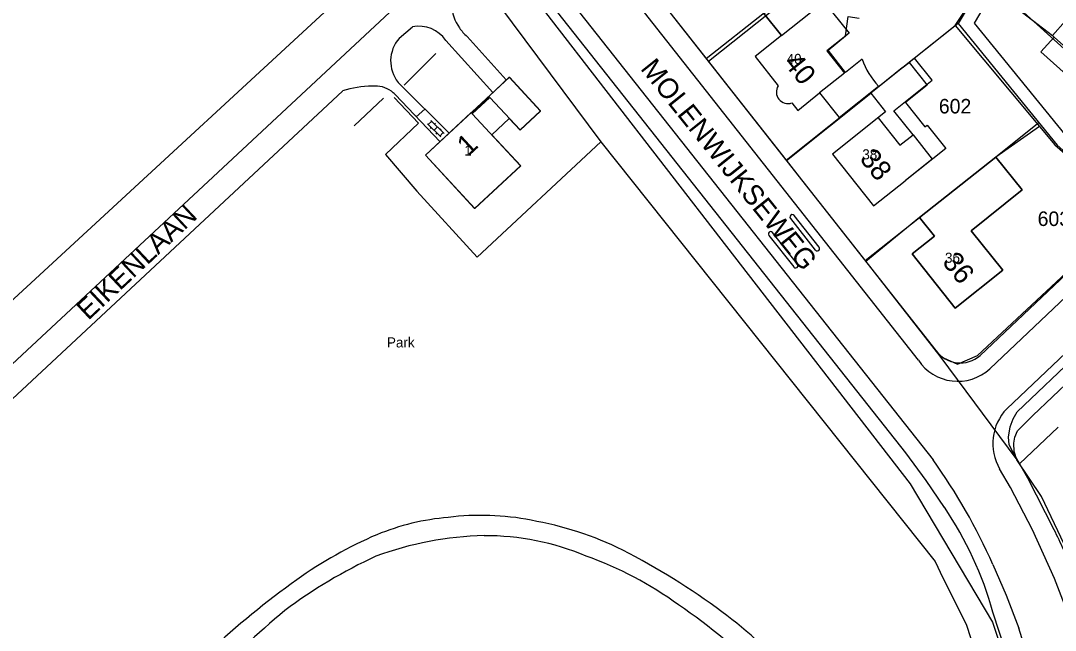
# Model space of a CAD drawing. Extents: x 148816 to 151297, y 399515 to 402500.
# Drawn here: x 149700.3 to 149828.5, y 400923.4 to 400999 of the extents above; entities that cross this region are included whole.
import ezdxf

# ---------------------------------------------------------------- set-up
doc = ezdxf.new("R2010")
doc.units = 0
for name, color, linetype in [('B01 Hoofdgebouw  [D] Norm', 7, 'Continuous'), ('B01 Hoofdgebouw  [T] Norm', 7, 'Continuous'), ('B01 hoofgebouw', 7, 'Continuous'), ('B07 Tussenmuur  [D] Norm', 7, 'Continuous'), ('G01 perceelsgrens', 7, 'Continuous'), ('G02 sectiegrens', 7, 'Continuous'), ('S02 Open verharding  Norm', 7, 'Continuous'), ('T03 Hek raster  [T] Norm', 7, 'Continuous'), ('T04 Haag heg  [D] Gem', 7, 'Continuous'), ('T04 Haag heg  [T] Gem', 7, 'Continuous'), ('T04 Haag heg  [T] Norm', 7, 'Continuous'), ('T09 Insteek water  [T] Norm', 7, 'Continuous'), ('T10 Cultuurscheiding  [T] Gem', 7, 'Continuous'), ('V00 Kant verharding algemeen  [D] Norm', 7, 'Continuous'), ('V00 Kant verharding algemeen  [T] Gem', 7, 'Continuous'), ('V00 Kant verharding algemeen  [T] Norm', 7, 'Continuous'), ('Z01 perceelnummer', 7, 'Continuous'), ('Z02 huisnummer', 7, 'Continuous'), ('Z02 Huisnummer  [Tekst] Norm', 7, 'Continuous'), ('Z06 straatnaam', 7, 'Continuous'), ('Z19 Overige Tekst  [Tekst] Gem', 7, 'Continuous')]:
    doc.layers.add(name, color=color, linetype=linetype)

msp = doc.modelspace()

# ---------------------------------------------------------------- linework, layer by layer
at = {"layer": 'B01 Hoofdgebouw  [D] Norm'}
for p, q in [((149829.8, 400998.95), (149828.16, 400997.15)), ((149828.16, 400997.15), (149828.39, 400996.95)), ((149828.39, 400996.95), (149826.74, 400995.13)), ((149826.74, 400995.13), (149833.14, 400989.33)), ((149809.55, 400993.13), (149810.41, 400993.81)), ((149810.41, 400993.81), (149812.65, 400990.99)), ((149801.73, 400986.98), (149806.63, 400990.88)), ((149812.65, 400990.99), (149809.96, 400988.85)), ((149809.96, 400988.85), (149812.37, 400985.82)), ((149812.37, 400985.82), (149812.65, 400986.04)), ((149812.65, 400986.04), (149814.95, 400983.15)), ((149814.95, 400983.15), (149809.91, 400979.15))]:
    msp.add_line(p, q, dxfattribs=at)
msp.add_lwpolyline([(149804.58, 400994.21), (149802.53, 400992.58), (149800.36, 400995.33), (149802.53, 400997.12), (149802.84, 400999.51), (149804.21, 400999.3)], dxfattribs=at)
msp.add_arc((149813.52, 400997.42), 9.5, 199.7449, 223.5046, dxfattribs=at)
at = {"layer": 'B01 Hoofdgebouw  [T] Norm'}
for p, q in [((149809.55, 400993.13), (149805.64, 400990.01)), ((149805.64, 400990.01), (149807.49, 400987.7)), ((149807.49, 400987.7), (149800.89, 400982.45)), ((149800.89, 400982.45), (149806, 400976.03)), ((149821.16, 400982.06), (149811.69, 400974.61)), ((149824.4, 400978.02), (149821.16, 400982.06)), ((149806, 400976.03), (149809.91, 400979.15)), ((149818.1, 400972.96), (149824.4, 400978.02)), ((149811.69, 400974.61), (149813.56, 400972.26)), ((149822.02, 400968.08), (149818.1, 400972.96)), ((149813.56, 400972.26), (149810.79, 400970.07)), ((149810.79, 400970.07), (149816.13, 400963.35)), ((149816.13, 400963.35), (149822.02, 400968.08))]:
    msp.add_line(p, q, dxfattribs=at)
for points in [[(149792.57, 401000), (149792.41, 400999.87), (149794.6, 400997.14), (149791.31, 400994.53), (149794.18, 400990.91)], [(149795.86, 400988.79), (149796.6, 400987.87), (149799.32, 400990.03), (149801.73, 400986.98)]]:
    msp.add_lwpolyline(points, dxfattribs=at)
msp.add_lwpolyline([(149758.7, 400984.84), (149760.86, 400986.85), (149762.19, 400985.43), (149764.73, 400987.78), (149760.86, 400992), (149758.33, 400989.61), (149758.42, 400989.52), (149756.24, 400987.49), (149756.15, 400987.59), (149750.47, 400982.31), (149756.6, 400975.72), (149762.28, 400980.99)], close=True, dxfattribs=at)
msp.add_arc((149795.4, 400990.15), 1.44, 148.2826, 288.5672, dxfattribs=at)
at = {"layer": 'B01 hoofgebouw'}
for points in [[(149794.6, 400997.14), (149792.41, 400999.87), (149792.57, 401000)], [(149794.6, 400997.14), (149798.2, 401000)], [(149800.93, 401000), (149802.96, 400997.45), (149800.2, 400995.26), (149802.41, 400992.49), (149799.32, 400990.03)], [(149794.6, 400997.14), (149791.31, 400994.53), (149794.18, 400990.91)], [(149810.89, 400984.84), (149808.51, 400987.82), (149813.25, 400991.6), (149811.06, 400994.34), (149805.64, 400990.01)], [(149809.55, 400993.13), (149805.64, 400990.01), (149807.49, 400987.7), (149800.89, 400982.45), (149806, 400976.03), (149809.91, 400979.15)], [(149762.2, 400985.45), (149764.74, 400987.81), (149760.88, 400991.97), (149750.47, 400982.31), (149756.57, 400975.71), (149762.26, 400980.98), (149756.27, 400987.43), (149758.46, 400989.46), (149762.2, 400985.45)], [(149795.87, 400988.79), (149796.6, 400987.87), (149799.32, 400990.03)], [(149799.32, 400990.03), (149801.73, 400986.98), (149805.65, 400990.1)], [(149806.56, 400986.96), (149809.27, 400983.55), (149810.89, 400984.84), (149813.28, 400981.84), (149809.91, 400979.15)], [(149821.16, 400982.06), (149824.4, 400978.02), (149818.1, 400972.96), (149822.02, 400968.08), (149816.13, 400963.35), (149810.79, 400970.07), (149813.56, 400972.26), (149811.69, 400974.61), (149821.16, 400982.06)]]:
    msp.add_lwpolyline(points, dxfattribs=at)
msp.add_arc((149795.4, 400990.15), 1.44, 148.1286, 288.7944, dxfattribs=at)
at = {"layer": 'B07 Tussenmuur  [D] Norm'}
msp.add_line((149839.76, 400986.63), (149828.39, 400996.95), dxfattribs=at)
msp.add_line((149839.76, 400986.63), (149828.39, 400996.95), dxfattribs=at)
at = {"layer": 'G01 perceelsgrens'}
for points in [[(149780.74, 401000), (149785.54, 400993.91)], [(149793.18, 401000), (149785.54, 400993.91)], [(149816.1, 400998.4), (149817.18, 401000)], [(149824.61, 401000), (149839.63, 400986.48), (149843.96, 400991.27), (149834.46, 401000)], [(149795.16, 400981.69), (149816.1, 400998.4)], [(149816.1, 400998.4), (149826.58, 400985.88)], [(149785.54, 400993.91), (149787.49, 400991.45), (149795.16, 400981.69)], [(149823.77, 400944.57), (149823.41, 400945.6), (149823.37, 400946.64), (149823.49, 400947.36), (149823.83, 400948.16), (149825.73, 400950.06), (149847.68, 400970.87), (149870.12, 400992.18)], [(149826.58, 400985.88), (149821.16, 400982.06), (149811.69, 400974.61), (149805.03, 400969.15)], [(149826.58, 400985.88), (149828.48, 400983.61), (149837.95, 400975.34)], [(149795.16, 400981.69), (149797.05, 400979.25), (149805.03, 400969.15)], [(149814.22, 400957.42), (149816.39, 400956.41), (149818.86, 400957.5), (149836.58, 400974.03), (149837.95, 400975.34)], [(149805.03, 400969.15), (149814.22, 400957.42)], [(149814.22, 400957.42), (149823.77, 400944.57)], [(149829.91, 400933.16), (149829.6, 400934.09), (149826.8, 400940.01), (149823.77, 400944.57)]]:
    msp.add_lwpolyline(points, dxfattribs=at)
at = {"layer": 'G02 sectiegrens'}
msp.add_lwpolyline([(149765.34, 401000), (149787.78, 400971.01), (149810.53, 400941.6), (149820.73, 400924.46), (149827.53, 400904.01), (149829.68, 400895.82), (149842.74, 400854.83), (149849.64, 400832.6), (149858.09, 400805.15), (149864.67, 400784.59), (149869.8, 400769.37), (149876.05, 400751.52), (149880.58, 400738.4), (149890.57, 400711.03)], dxfattribs=at)
at = {"layer": 'S02 Open verharding  Norm'}
for p, q in [((149752.36, 400984.59), (149750.73, 400986.2)), ((149751.25, 400986.53), (149750.83, 400986.1)), ((149751.08, 400985.64), (149751.19, 400985.75)), ((149752.78, 400985.02), (149751.15, 400986.63)), ((149751.54, 400985.4), (149751.97, 400985.82)), ((149751.61, 400986.17), (149751.71, 400986.28)), ((149751.79, 400984.94), (149751.9, 400985.05)), ((149752.68, 400985.12), (149752.26, 400984.69)), ((149752.32, 400985.47), (149752.43, 400985.58))]:
    msp.add_line(p, q, dxfattribs=at)
at = {"layer": 'T03 Hek raster  [T] Norm'}
msp.add_lwpolyline([(149737.93, 401000), (149679.14, 400945.78), (149629.18, 401000)], dxfattribs=at)
at = {"layer": 'T04 Haag heg  [D] Gem'}
for p, q in [((149785.24, 400994.29), (149792.49, 401000)), ((149824.46, 401000), (149828.16, 400997.15)), ((149816.48, 400998.63), (149810.41, 400993.81)), ((149795.19, 400981.64), (149805.64, 400990.01)), ((149826.48, 400986.33), (149821.16, 400982.06)), ((149804.95, 400969.25), (149811.69, 400974.61)), ((149824.1, 400944.08), (149828.87, 400948.62))]:
    msp.add_line(p, q, dxfattribs=at)
at = {"layer": 'T04 Haag heg  [T] Gem'}
for points in [[(149751.75, 400994.94), (149747.85, 400991.01)], [(149741.66, 400985.95), (149745.29, 400989.38)]]:
    msp.add_lwpolyline(points, dxfattribs=at)
at = {"layer": 'T04 Haag heg  [T] Norm'}
msp.add_lwpolyline([(149746.61, 400989.48), (149749.61, 400986.29), (149745.54, 400982.39), (149749.42, 400977.86), (149756.88, 400969.69), (149772.22, 400983.96)], dxfattribs=at)
at = {"layer": 'T09 Insteek water  [T] Norm'}
for p, q in [((149809.99, 400945.43), (149766.88, 401000)), ((149812.53, 400942), (149809.99, 400945.43)), ((149814.77, 400938.67), (149812.53, 400942)), ((149813.64, 400931.97), (149814.6, 400929.93)), ((149814.6, 400929.93), (149817.48, 400924.2)), ((149864.35, 400792.15), (149820.79, 400925.66)), ((149817.48, 400924.2), (149860.38, 400791.12))]:
    msp.add_line(p, q, dxfattribs=at)
msp.add_lwpolyline([(149762.39, 401005.69), (149761.96, 401006.15), (149758.06, 401002.97), (149772.22, 400983.96), (149813.64, 400931.97)], dxfattribs=at)
msp.add_arc((149777.44, 400913.5), 45.03, 15.6714, 33.9905, dxfattribs=at)
at = {"layer": 'T10 Cultuurscheiding  [T] Gem'}
msp.add_line((149783.37, 400992.69), (149783.37, 400992.69), dxfattribs=at)
at = {"layer": 'V00 Kant verharding algemeen  [D] Norm'}
msp.add_lwpolyline([(149818.5, 400998.67), (149831.37, 401020.4), (149830.2, 401021.64), (149816.48, 400998.63)], dxfattribs=at)
at = {"layer": 'V00 Kant verharding algemeen  [T] Gem'}
msp.add_line((149755.63, 400997.04), (149760.48, 400991.64), dxfattribs=at)
for points in [[(149753.01, 400996.55), (149758.82, 400990.08)], [(149753.41, 400985.04), (149747.25, 400991.17)]]:
    msp.add_lwpolyline(points, dxfattribs=at)
for centre, radius, start, end in [((149759.35, 401001.3), 5.66, 214.5172, 228.9129), ((149744.27, 400987.56), 3.33, 43.02, 53.5403)]:
    msp.add_arc(centre, radius, start, end, dxfattribs=at)
at = {"layer": 'V00 Kant verharding algemeen  [T] Norm'}
for p, q in [((149746.03, 401000), (149683.7, 400941.95)), ((149769.57, 401000), (149813.37, 400944.54)), ((149811.55, 400956.9), (149777.61, 401000)), ((149780.74, 401000), (149813.72, 400958.11)), ((149822.5, 400950.89), (149874.22, 401000)), ((149864.95, 400998.15), (149820.39, 400955.82)), ((149682.64, 400936.59), (149740.19, 400990.27)), ((149819.21, 400957.47), (149838.05, 400975.35)), ((149823.78, 400950.52), (149847.64, 400973.24)), ((149823.29, 400949.62), (149823.78, 400950.52)), ((149822.72, 400947.38), (149822.93, 400948.66)), ((149822.93, 400948.66), (149823.29, 400949.62)), ((149822.82, 400946.46), (149822.72, 400947.38)), ((149823.09, 400945.86), (149822.82, 400946.46)), ((149825.11, 400942.28), (149823.09, 400945.86)), ((149822.95, 400941.13), (149821.62, 400943.44)), ((149828.38, 400935.89), (149825.11, 400942.28)), ((149825.7, 400935.9), (149822.95, 400941.13)), ((149828.43, 400929.85), (149825.7, 400935.9)), ((149820.79, 400931.6), (149822.42, 400927.79)), ((149829.67, 400926.63), (149828.43, 400929.85)), ((149822.42, 400927.79), (149823.98, 400923.7)), ((149866.18, 400793.25), (149823.98, 400923.7))]:
    msp.add_line(p, q, dxfattribs=at)
for points in [[(149816.48, 400998.63), (149828.73, 400983.57), (149838.05, 400975.35)], [(149839.24, 400976.48), (149829.74, 400984.87), (149818.5, 400998.67)], [(149747.23, 400996.8), (149748.87, 400998.24)], [(149747.25, 400991.17), (149747.08, 400991.34)], [(149746.7, 400989.83), (149752.28, 400983.99)], [(149749.34, 400987.07), (149750.39, 400988.04)], [(149795.7, 400974.47), (149798.78, 400970.56)], [(149799.24, 400970.92), (149796.16, 400974.83)], [(149793.03, 400972.37), (149796.11, 400968.46)], [(149796.57, 400968.81), (149793.49, 400972.73)]]:
    msp.add_lwpolyline(points, dxfattribs=at)
for centre, radius, start, end in [((149759.35, 401001.3), 5.66, 183.3744, 214.4361), ((149749.61, 400994.16), 4.15, 35.1239, 100.3099), ((149750.41, 400993.98), 4.25, 138.4693, 218.5308), ((149744.02, 400978.23), 12.64, 90.6347, 107.6725), ((149744.27, 400987.56), 3.33, 53.3746, 96.6452), ((149795.92, 400974.66), 0.29, 36.5569, 219.8685), ((149793.25, 400972.56), 0.29, 36.2127, 220.335), ((149799.02, 400970.73), 0.29, 216.4064, 40.0189), ((149796.34, 400968.63), 0.29, 216.4613, 39.8087), ((149816.76, 400960.33), 3.76, 216.1041, 310.5973), ((149816.43, 400960.16), 5.87, 213.6931, 312.3761), ((149826.99, 400946.58), 6.22, 136.1715, 210.3553), ((149754.34, 400902.1), 72.7, 23.9425, 35.7187), ((149755.83, 400907.67), 29.86, 94.8711, 112.3754), ((149757.34, 400905.32), 32.36, 78.9121, 97.1841), ((149756.44, 400895.93), 41.75, 63.7327, 80.186), ((149750.25, 400897.71), 86.96, 24.2133, 26.0469), ((149765.27, 400886.68), 52.87, 113.1782, 125.5373), ((149758.77, 400893.36), 41.82, 91.3982, 110.2018), ((149757.81, 400902.6), 32.56, 67.3089, 90.1062), ((149734.24, 400854.32), 88.9, 53.4293, 62.7697), ((149770.44, 400875.94), 62.39, 114.7436, 126.8247), ((149754.88, 400889.41), 45.92, 54.0579, 70.2809), ((149792, 400848.67), 99.33, 125.3402, 133.4453), ((149825.93, 400815.48), 144.28, 130.073, 135.3555), ((149737.95, 400862.41), 77.74, 45.1408, 55.64), ((149753.99, 400880.91), 55.78, 40.7609, 53.4472)]:
    msp.add_arc(centre, radius, start, end, dxfattribs=at)

# ---------------------------------------------------------------- texts
at = {"layer": 'Z01 perceelnummer'}
for s, p in [('602', (149814.09, 400987.49)), ('603', (149826.33, 400973.54))]:
    msp.add_text(s, height=1.8, dxfattribs=at).set_placement(p)
at = {"layer": 'Z02 huisnummer'}
for s, rotation, p in [('40', 308.4629, (149794.77, 400993.72)), ('1', 42.8519, (149755.8, 400982.14)), ('38', 308.5435, (149804.18, 400981.84)), ('36', 308.4629, (149814.41, 400969.05))]:
    msp.add_text(s, height=2.5, rotation=rotation, dxfattribs=at).set_placement(p)
at = {"layer": 'Z02 Huisnummer  [Tekst] Norm'}
for s, p in [('40', (149795.22, 400993.62)), ('1', (149755.28, 400982.27)), ('38', (149804.6, 400981.8)), ('36', (149814.85, 400968.98))]:
    msp.add_text(s, height=1.25, dxfattribs=at).set_placement(p)
at = {"layer": 'Z06 straatnaam'}
for s, rotation, p in [('MOLENWIJKSEWEG', 308.7493, (149777.02, 400993.01)), ('EIKENLAAN', 43.2177, (149708.69, 400961.77))]:
    msp.add_text(s, height=2.5, rotation=rotation, dxfattribs=at).set_placement(p)
at = {"layer": 'Z19 Overige Tekst  [Tekst] Gem'}
msp.add_text('Park', height=1.25, dxfattribs=at).set_placement((149745.7, 400958.49))

doc.saveas('drawing.dxf')
